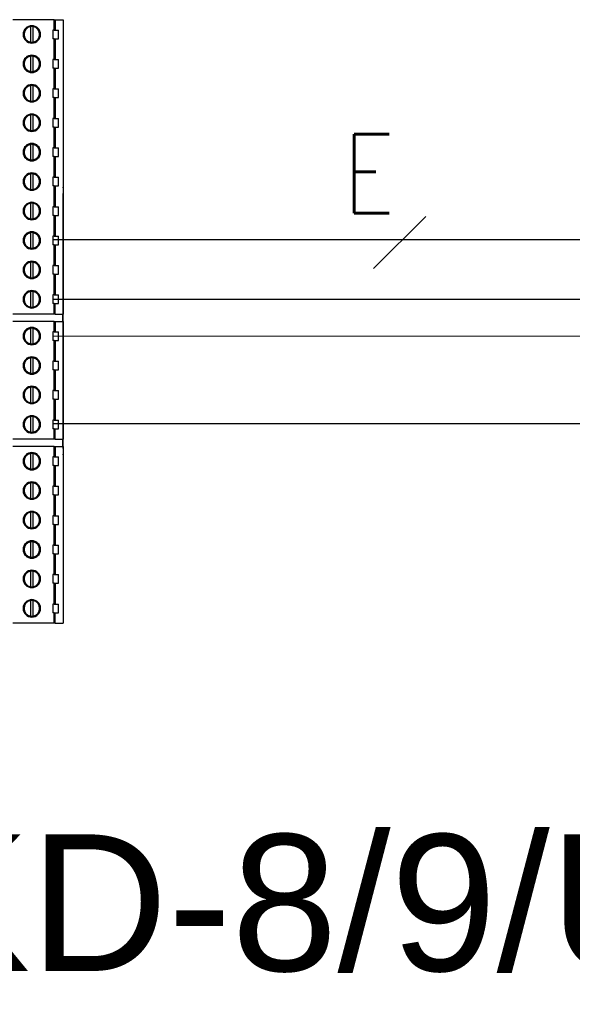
# Model space of a CAD drawing. Header units: millimetres. Extents: x -7023 to 53801, y 9849 to 33561.
# Tile 481 of 537: x 29479 to 29574, y 27262 to 27429. Entities that reach past the tile are written whole.
import ezdxf
from ezdxf.enums import TextEntityAlignment as Align

# ---------------------------------------------------------------- set-up
doc = ezdxf.new("R2010")
doc.units = ezdxf.units.MM
doc.layers.add('IE_SKD', color=6, linetype='Continuous')
doc.layers.add('IE_VSS', color=6, linetype='Continuous')
doc.styles.add('SIMPLEX', font='simplex.shx', dxfattribs={"width": 0.8, "height": 2})
doc.styles.get("Standard").update_dxf_attribs({"font": 'arial.ttf'})

# ---------------------------------------------------------------- blocks, each defined once
blk = doc.blocks.new('Modul kontroli HID X100')
at = {"layer": 'IE_SKD', "linetype": 'Continuous', "lineweight": 25}
for p, q in [((-23980, -33202.7), (-23987.15, -33202.7)), ((-23980, -33204.49), (-23980, -33202.7)), ((-23980, -33202.7), (-23979.82, -33202.7)), ((-23979.82, -33202.7), (-23979.82, -33204.49)), ((-23979.82, -33202.7), (-23978.47, -33202.7)), ((-23978.47, -33202.7), (-23978.47, -33253.5)), ((-23984.1, -33203.91), (-23984.1, -33206.57)), ((-23983.64, -33206.57), (-23983.64, -33203.91)), ((-23980, -33204.49), (-23980.27, -33204.49)), ((-23980.27, -33204.49), (-23980.27, -33205.99)), ((-23980, -33204.49), (-23979.82, -33204.49)), ((-23979.82, -33204.49), (-23979.27, -33204.49)), ((-23979.27, -33205.99), (-23979.27, -33204.49)), ((-23980, -33205.99), (-23980.27, -33205.99)), ((-23980, -33209.57), (-23980, -33205.99)), ((-23980, -33205.99), (-23979.82, -33205.99)), ((-23979.82, -33205.99), (-23979.82, -33209.57)), ((-23979.82, -33205.99), (-23979.27, -33205.99)), ((-23984.1, -33208.99), (-23984.1, -33211.65)), ((-23983.64, -33211.65), (-23983.64, -33208.99)), ((-23980, -33209.57), (-23980.27, -33209.57)), ((-23980.27, -33209.57), (-23980.27, -33211.07)), ((-23980, -33209.57), (-23979.82, -33209.57)), ((-23979.82, -33209.57), (-23979.27, -33209.57)), ((-23979.27, -33211.07), (-23979.27, -33209.57)), ((-23980, -33211.07), (-23980.27, -33211.07)), ((-23980, -33214.65), (-23980, -33211.07)), ((-23980, -33211.07), (-23979.82, -33211.07)), ((-23979.82, -33211.07), (-23979.82, -33214.65)), ((-23979.82, -33211.07), (-23979.27, -33211.07)), ((-23984.1, -33214.07), (-23984.1, -33216.73)), ((-23983.64, -33216.73), (-23983.64, -33214.07)), ((-23980, -33214.65), (-23980.27, -33214.65)), ((-23980.27, -33214.65), (-23980.27, -33216.15)), ((-23980, -33214.65), (-23979.82, -33214.65)), ((-23979.82, -33214.65), (-23979.27, -33214.65)), ((-23979.27, -33216.15), (-23979.27, -33214.65)), ((-23980, -33216.15), (-23980.27, -33216.15)), ((-23980, -33219.73), (-23980, -33216.15)), ((-23980, -33216.15), (-23979.82, -33216.15)), ((-23979.82, -33216.15), (-23979.82, -33219.73)), ((-23979.82, -33216.15), (-23979.27, -33216.15)), ((-23984.1, -33219.15), (-23984.1, -33221.81)), ((-23983.64, -33221.81), (-23983.64, -33219.15)), ((-23980, -33219.73), (-23980.27, -33219.73)), ((-23980.27, -33219.73), (-23980.27, -33221.23)), ((-23980, -33219.73), (-23979.82, -33219.73)), ((-23979.82, -33219.73), (-23979.27, -33219.73)), ((-23979.27, -33221.23), (-23979.27, -33219.73)), ((-23980, -33221.23), (-23980.27, -33221.23)), ((-23980, -33224.81), (-23980, -33221.23)), ((-23980, -33221.23), (-23979.82, -33221.23)), ((-23979.82, -33221.23), (-23979.82, -33224.81)), ((-23979.82, -33221.23), (-23979.27, -33221.23)), ((-23984.1, -33224.23), (-23984.1, -33226.89)), ((-23983.64, -33226.89), (-23983.64, -33224.23)), ((-23980, -33224.81), (-23980.27, -33224.81)), ((-23980.27, -33224.81), (-23980.27, -33226.31)), ((-23980, -33224.81), (-23979.82, -33224.81)), ((-23979.82, -33224.81), (-23979.27, -33224.81)), ((-23979.27, -33226.31), (-23979.27, -33224.81)), ((-23980, -33226.31), (-23980.27, -33226.31)), ((-23980, -33229.89), (-23980, -33226.31)), ((-23980, -33226.31), (-23979.82, -33226.31)), ((-23979.82, -33226.31), (-23979.82, -33229.89)), ((-23979.82, -33226.31), (-23979.27, -33226.31)), ((-23984.1, -33229.31), (-23984.1, -33231.97)), ((-23983.64, -33231.97), (-23983.64, -33229.31)), ((-23980, -33229.89), (-23980.27, -33229.89)), ((-23980.27, -33229.89), (-23980.27, -33231.39)), ((-23980, -33229.89), (-23979.82, -33229.89)), ((-23979.82, -33229.89), (-23979.27, -33229.89)), ((-23979.27, -33231.39), (-23979.27, -33229.89)), ((-23980, -33231.39), (-23980.27, -33231.39)), ((-23980, -33234.97), (-23980, -33231.39)), ((-23980, -33231.39), (-23979.82, -33231.39)), ((-23979.82, -33231.39), (-23979.82, -33234.97)), ((-23979.82, -33231.39), (-23979.27, -33231.39)), ((-23978.47, -33231.7), (-23978.47, -33232.7)), ((-23978.47, -33231.7), (-23978.47, -33231.7)), ((-23978.47, -33276.7), (-23978.47, -33232.7)), ((-23984.1, -33234.39), (-23984.1, -33237.05)), ((-23983.64, -33237.05), (-23983.64, -33234.39)), ((-23980, -33234.97), (-23980.27, -33234.97)), ((-23980.27, -33234.97), (-23980.27, -33236.47)), ((-23980, -33234.97), (-23979.82, -33234.97)), ((-23979.82, -33234.97), (-23979.27, -33234.97)), ((-23979.27, -33236.47), (-23979.27, -33234.97)), ((-23980, -33236.47), (-23980.27, -33236.47)), ((-23980, -33240.05), (-23980, -33236.47)), ((-23980, -33236.47), (-23979.82, -33236.47)), ((-23979.82, -33236.47), (-23979.82, -33240.05)), ((-23979.82, -33236.47), (-23979.27, -33236.47)), ((-23984.1, -33239.47), (-23984.1, -33242.13)), ((-23983.64, -33242.13), (-23983.64, -33239.47)), ((-23980, -33240.05), (-23980.27, -33240.05)), ((-23980.27, -33240.05), (-23980.27, -33241.55)), ((-23980, -33240.05), (-23979.82, -33240.05)), ((-23979.82, -33240.05), (-23979.27, -33240.05)), ((-23979.27, -33241.55), (-23979.27, -33240.05)), ((-23980, -33241.55), (-23980.27, -33241.55)), ((-23980, -33245.13), (-23980, -33241.55)), ((-23980, -33241.55), (-23979.82, -33241.55)), ((-23979.82, -33241.55), (-23979.82, -33245.13)), ((-23979.82, -33241.55), (-23979.27, -33241.55)), ((-23984.1, -33244.55), (-23984.1, -33247.21)), ((-23983.64, -33247.21), (-23983.64, -33244.55)), ((-23980, -33245.13), (-23980.27, -33245.13)), ((-23980.27, -33245.13), (-23980.27, -33246.63)), ((-23980, -33245.13), (-23979.82, -33245.13)), ((-23979.82, -33245.13), (-23979.27, -33245.13)), ((-23979.27, -33246.63), (-23979.27, -33245.13)), ((-23980, -33246.63), (-23980.27, -33246.63)), ((-23980, -33250.21), (-23980, -33246.63)), ((-23980, -33246.63), (-23979.82, -33246.63)), ((-23979.82, -33246.63), (-23979.82, -33250.21)), ((-23979.82, -33246.63), (-23979.27, -33246.63)), ((-23984.1, -33249.63), (-23984.1, -33252.29)), ((-23983.64, -33252.29), (-23983.64, -33249.63)), ((-23980, -33250.21), (-23980.27, -33250.21)), ((-23980.27, -33250.21), (-23980.27, -33251.71)), ((-23980, -33250.21), (-23979.82, -33250.21)), ((-23979.82, -33250.21), (-23979.27, -33250.21)), ((-23979.27, -33251.71), (-23979.27, -33250.21)), ((-23980, -33251.71), (-23980.27, -33251.71)), ((-23980, -33253.5), (-23980, -33251.71)), ((-23980, -33251.71), (-23979.82, -33251.71)), ((-23979.82, -33253.5), (-23979.82, -33251.71)), ((-23979.82, -33251.71), (-23979.27, -33251.71)), ((-23980, -33253.5), (-23987.15, -33253.5)), ((-23979.82, -33253.5), (-23980, -33253.5)), ((-23979.82, -33253.5), (-23978.47, -33253.5)), ((-23978.59, -33253.5), (-23978.59, -33254.77)), ((-23980, -33254.77), (-23987.15, -33254.77)), ((-23984.1, -33255.98), (-23984.1, -33258.64)), ((-23983.64, -33258.64), (-23983.64, -33255.98)), ((-23980, -33256.56), (-23980, -33254.77)), ((-23980, -33254.77), (-23979.82, -33254.77)), ((-23979.82, -33254.77), (-23979.82, -33256.56)), ((-23979.82, -33254.77), (-23978.47, -33254.77)), ((-23978.47, -33254.77), (-23978.47, -33275.09)), ((-23980, -33256.56), (-23980.27, -33256.56)), ((-23980.27, -33256.56), (-23980.27, -33258.06)), ((-23980, -33258.06), (-23980.27, -33258.06)), ((-23980, -33256.56), (-23979.82, -33256.56)), ((-23980, -33261.64), (-23980, -33258.06)), ((-23980, -33258.06), (-23979.82, -33258.06)), ((-23979.82, -33256.56), (-23979.27, -33256.56)), ((-23979.82, -33258.06), (-23979.82, -33261.64)), ((-23979.82, -33258.06), (-23979.27, -33258.06)), ((-23979.27, -33258.06), (-23979.27, -33256.56)), ((-23984.1, -33261.06), (-23984.1, -33263.72)), ((-23983.64, -33263.72), (-23983.64, -33261.06)), ((-23980, -33261.64), (-23980.27, -33261.64)), ((-23980.27, -33261.64), (-23980.27, -33263.14)), ((-23980, -33263.14), (-23980.27, -33263.14)), ((-23980, -33261.64), (-23979.82, -33261.64)), ((-23980, -33266.72), (-23980, -33263.14)), ((-23980, -33263.14), (-23979.82, -33263.14)), ((-23979.82, -33261.64), (-23979.27, -33261.64)), ((-23979.82, -33263.14), (-23979.82, -33266.72)), ((-23979.82, -33263.14), (-23979.27, -33263.14)), ((-23979.27, -33263.14), (-23979.27, -33261.64)), ((-23984.1, -33266.14), (-23984.1, -33268.8)), ((-23983.64, -33268.8), (-23983.64, -33266.14)), ((-23980, -33266.72), (-23980.27, -33266.72)), ((-23980.27, -33266.72), (-23980.27, -33268.22)), ((-23980, -33268.22), (-23980.27, -33268.22)), ((-23980, -33266.72), (-23979.82, -33266.72)), ((-23980, -33271.8), (-23980, -33268.22)), ((-23980, -33268.22), (-23979.82, -33268.22)), ((-23979.82, -33266.72), (-23979.27, -33266.72)), ((-23979.82, -33268.22), (-23979.82, -33271.8)), ((-23979.82, -33268.22), (-23979.27, -33268.22)), ((-23979.27, -33268.22), (-23979.27, -33266.72)), ((-23984.1, -33271.22), (-23984.1, -33273.88)), ((-23983.64, -33273.88), (-23983.64, -33271.22)), ((-23980, -33271.8), (-23980.27, -33271.8)), ((-23980.27, -33271.8), (-23980.27, -33273.3)), ((-23980, -33273.3), (-23980.27, -33273.3)), ((-23980, -33271.8), (-23979.82, -33271.8)), ((-23980, -33275.09), (-23980, -33273.3)), ((-23980, -33273.3), (-23979.82, -33273.3)), ((-23979.82, -33271.8), (-23979.27, -33271.8)), ((-23979.82, -33275.09), (-23979.82, -33273.3)), ((-23979.82, -33273.3), (-23979.27, -33273.3)), ((-23979.27, -33273.3), (-23979.27, -33271.8)), ((-23980, -33275.09), (-23987.15, -33275.09)), ((-23979.82, -33275.09), (-23980, -33275.09)), ((-23979.82, -33275.09), (-23978.47, -33275.09)), ((-23978.59, -33275.09), (-23978.59, -33276.36)), ((-23980, -33276.36), (-23987.15, -33276.36)), ((-23980, -33278.15), (-23980, -33276.36)), ((-23980, -33276.36), (-23979.82, -33276.36)), ((-23979.82, -33276.36), (-23979.82, -33278.15)), ((-23979.82, -33276.36), (-23978.47, -33276.36)), ((-23978.47, -33276.36), (-23978.47, -33306.84)), ((-23978.47, -33276.7), (-23978.47, -33277.7)), ((-23984.1, -33277.57), (-23984.1, -33280.23)), ((-23983.64, -33280.23), (-23983.64, -33277.57)), ((-23980, -33278.15), (-23980.27, -33278.15)), ((-23980.27, -33278.15), (-23980.27, -33279.65)), ((-23980, -33278.15), (-23979.82, -33278.15)), ((-23979.82, -33278.15), (-23979.27, -33278.15)), ((-23979.27, -33279.65), (-23979.27, -33278.15)), ((-23978.47, -33277.7), (-23978.47, -33277.7)), ((-23980, -33279.65), (-23980.27, -33279.65)), ((-23980, -33283.23), (-23980, -33279.65)), ((-23980, -33279.65), (-23979.82, -33279.65)), ((-23979.82, -33279.65), (-23979.82, -33283.23)), ((-23979.82, -33279.65), (-23979.27, -33279.65)), ((-23984.1, -33282.65), (-23984.1, -33285.31)), ((-23983.64, -33285.31), (-23983.64, -33282.65)), ((-23980, -33283.23), (-23980.27, -33283.23)), ((-23980.27, -33283.23), (-23980.27, -33284.73)), ((-23980, -33283.23), (-23979.82, -33283.23)), ((-23979.82, -33283.23), (-23979.27, -33283.23)), ((-23979.27, -33284.73), (-23979.27, -33283.23)), ((-23980, -33284.73), (-23980.27, -33284.73)), ((-23980, -33288.31), (-23980, -33284.73)), ((-23980, -33284.73), (-23979.82, -33284.73)), ((-23979.82, -33284.73), (-23979.82, -33288.31)), ((-23979.82, -33284.73), (-23979.27, -33284.73)), ((-23984.1, -33287.73), (-23984.1, -33290.39)), ((-23983.64, -33290.39), (-23983.64, -33287.73)), ((-23980, -33288.31), (-23980.27, -33288.31)), ((-23980.27, -33288.31), (-23980.27, -33289.81)), ((-23980, -33288.31), (-23979.82, -33288.31)), ((-23979.82, -33288.31), (-23979.27, -33288.31)), ((-23979.27, -33289.81), (-23979.27, -33288.31)), ((-23980, -33289.81), (-23980.27, -33289.81)), ((-23980, -33293.39), (-23980, -33289.81)), ((-23980, -33289.81), (-23979.82, -33289.81)), ((-23979.82, -33289.81), (-23979.82, -33293.39)), ((-23979.82, -33289.81), (-23979.27, -33289.81)), ((-23984.1, -33292.81), (-23984.1, -33295.47)), ((-23983.64, -33295.47), (-23983.64, -33292.81)), ((-23980, -33293.39), (-23980.27, -33293.39)), ((-23980.27, -33293.39), (-23980.27, -33294.89)), ((-23980, -33293.39), (-23979.82, -33293.39)), ((-23979.82, -33293.39), (-23979.27, -33293.39)), ((-23979.27, -33294.89), (-23979.27, -33293.39)), ((-23980, -33294.89), (-23980.27, -33294.89)), ((-23980, -33298.47), (-23980, -33294.89)), ((-23980, -33294.89), (-23979.82, -33294.89)), ((-23979.82, -33294.89), (-23979.82, -33298.47)), ((-23979.82, -33294.89), (-23979.27, -33294.89)), ((-23984.1, -33297.89), (-23984.1, -33300.55)), ((-23983.64, -33300.55), (-23983.64, -33297.89)), ((-23980, -33298.47), (-23980.27, -33298.47)), ((-23980.27, -33298.47), (-23980.27, -33299.97)), ((-23980, -33298.47), (-23979.82, -33298.47)), ((-23979.82, -33298.47), (-23979.27, -33298.47)), ((-23979.27, -33299.97), (-23979.27, -33298.47)), ((-23980, -33299.97), (-23980.27, -33299.97)), ((-23980, -33303.55), (-23980, -33299.97)), ((-23980, -33299.97), (-23979.82, -33299.97)), ((-23979.82, -33299.97), (-23979.82, -33303.55)), ((-23979.82, -33299.97), (-23979.27, -33299.97)), ((-23984.1, -33302.97), (-23984.1, -33305.63)), ((-23983.64, -33305.63), (-23983.64, -33302.97)), ((-23980, -33303.55), (-23980.27, -33303.55)), ((-23980.27, -33303.55), (-23980.27, -33305.05)), ((-23980, -33303.55), (-23979.82, -33303.55)), ((-23979.82, -33303.55), (-23979.27, -33303.55)), ((-23979.27, -33305.05), (-23979.27, -33303.55)), ((-23980, -33305.05), (-23980.27, -33305.05)), ((-23980, -33306.84), (-23980, -33305.05)), ((-23980, -33305.05), (-23979.82, -33305.05)), ((-23979.82, -33306.84), (-23979.82, -33305.05)), ((-23979.82, -33305.05), (-23979.27, -33305.05)), ((-23980, -33306.84), (-23987.15, -33306.84)), ((-23979.82, -33306.84), (-23980, -33306.84)), ((-23979.82, -33306.84), (-23978.47, -33306.84))]:
    blk.add_line(p, q, dxfattribs=at)
for centre, radius, start, end in [((-23983.87, -33205.24), 1.5, 90, 270), ((-23983.87, -33205.24), 1.5, 270, 90), ((-23983.87, -33205.24), 1.35, 99.7945, 260.2055), ((-23983.87, -33205.24), 1.35, 90, 99.7945), ((-23983.87, -33205.24), 1.35, 80.2055, 90), ((-23983.87, -33205.24), 1.35, 279.7945, 80.2055), ((-23983.87, -33205.24), 1.35, 260.2055, 270), ((-23983.87, -33205.24), 1.35, 270, 279.7945), ((-23983.87, -33210.32), 1.5, 90, 270), ((-23983.87, -33210.32), 1.5, 270, 90), ((-23983.87, -33210.32), 1.35, 99.7945, 260.2055), ((-23983.87, -33210.32), 1.35, 90, 99.7945), ((-23983.87, -33210.32), 1.35, 80.2055, 90), ((-23983.87, -33210.32), 1.35, 279.7945, 80.2055), ((-23983.87, -33210.32), 1.35, 260.2055, 270), ((-23983.87, -33210.32), 1.35, 270, 279.7945), ((-23983.87, -33215.4), 1.5, 90, 270), ((-23983.87, -33215.4), 1.5, 270, 90), ((-23983.87, -33215.4), 1.35, 99.7945, 260.2055), ((-23983.87, -33215.4), 1.35, 90, 99.7945), ((-23983.87, -33215.4), 1.35, 80.2055, 90), ((-23983.87, -33215.4), 1.35, 279.7945, 80.2055), ((-23983.87, -33215.4), 1.35, 260.2055, 270), ((-23983.87, -33215.4), 1.35, 270, 279.7945), ((-23983.87, -33220.48), 1.5, 90, 270), ((-23983.87, -33220.48), 1.5, 270, 90), ((-23983.87, -33220.48), 1.35, 99.7945, 260.2055), ((-23983.87, -33220.48), 1.35, 90, 99.7945), ((-23983.87, -33220.48), 1.35, 80.2055, 90), ((-23983.87, -33220.48), 1.35, 279.7945, 80.2055), ((-23983.87, -33220.48), 1.35, 260.2055, 270), ((-23983.87, -33220.48), 1.35, 270, 279.7945), ((-23983.87, -33225.56), 1.5, 90, 270), ((-23983.87, -33225.56), 1.5, 270, 90), ((-23983.87, -33225.56), 1.35, 99.7945, 260.2055), ((-23983.87, -33225.56), 1.35, 90, 99.7945), ((-23983.87, -33225.56), 1.35, 80.2055, 90), ((-23983.87, -33225.56), 1.35, 279.7945, 80.2055), ((-23983.87, -33225.56), 1.35, 260.2055, 270), ((-23983.87, -33225.56), 1.35, 270, 279.7945), ((-23983.87, -33230.64), 1.5, 90, 270), ((-23983.87, -33230.64), 1.5, 270, 90), ((-23983.87, -33230.64), 1.35, 99.7945, 260.2055), ((-23983.87, -33230.64), 1.35, 90, 99.7945), ((-23983.87, -33230.64), 1.35, 80.2055, 90), ((-23983.87, -33230.64), 1.35, 279.7945, 80.2055), ((-23983.87, -33230.64), 1.35, 260.2055, 270), ((-23983.87, -33230.64), 1.35, 270, 279.7945), ((-23983.87, -33235.72), 1.5, 90, 270), ((-23983.87, -33235.72), 1.5, 270, 90), ((-23983.87, -33235.72), 1.35, 99.7945, 260.2055), ((-23983.87, -33235.72), 1.35, 90, 99.7945), ((-23983.87, -33235.72), 1.35, 80.2055, 90), ((-23983.87, -33235.72), 1.35, 279.7945, 80.2055), ((-23983.87, -33235.72), 1.35, 260.2055, 270), ((-23983.87, -33235.72), 1.35, 270, 279.7945), ((-23983.87, -33240.8), 1.5, 90, 270), ((-23983.87, -33240.8), 1.35, 90, 99.7945), ((-23983.87, -33240.8), 1.5, 270, 90), ((-23983.87, -33240.8), 1.35, 80.2055, 90), ((-23983.87, -33240.8), 1.35, 99.7945, 260.2055), ((-23983.87, -33240.8), 1.35, 279.7945, 80.2055), ((-23983.87, -33240.8), 1.35, 260.2055, 270), ((-23983.87, -33240.8), 1.35, 270, 279.7945), ((-23983.87, -33245.88), 1.5, 90, 270), ((-23983.87, -33245.88), 1.35, 99.7945, 260.2055), ((-23983.87, -33245.88), 1.35, 90, 99.7945), ((-23983.87, -33245.88), 1.5, 270, 90), ((-23983.87, -33245.88), 1.35, 80.2055, 90), ((-23983.87, -33245.88), 1.35, 279.7945, 80.2055), ((-23983.87, -33245.88), 1.35, 260.2055, 270), ((-23983.87, -33245.88), 1.35, 270, 279.7945), ((-23983.87, -33250.96), 1.5, 90, 270), ((-23983.87, -33250.96), 1.35, 99.7945, 260.2055), ((-23983.87, -33250.96), 1.35, 90, 99.7945), ((-23983.87, -33250.96), 1.5, 270, 90), ((-23983.87, -33250.96), 1.35, 80.2055, 90), ((-23983.87, -33250.96), 1.35, 279.7945, 80.2055), ((-23983.87, -33250.96), 1.35, 260.2055, 270), ((-23983.87, -33250.96), 1.35, 270, 279.7945), ((-23983.87, -33257.31), 1.5, 90, 270), ((-23983.87, -33257.31), 1.35, 99.7945, 260.2055), ((-23983.87, -33257.31), 1.35, 90, 99.7945), ((-23983.87, -33257.31), 1.5, 270, 90), ((-23983.87, -33257.31), 1.35, 80.2055, 90), ((-23983.87, -33257.31), 1.35, 279.7945, 80.2055), ((-23983.87, -33257.31), 1.35, 260.2055, 270), ((-23983.87, -33257.31), 1.35, 270, 279.7945), ((-23983.87, -33262.39), 1.5, 90, 270), ((-23983.87, -33262.39), 1.35, 99.7945, 260.2055), ((-23983.87, -33262.39), 1.35, 90, 99.7945), ((-23983.87, -33262.39), 1.5, 270, 90), ((-23983.87, -33262.39), 1.35, 80.2055, 90), ((-23983.87, -33262.39), 1.35, 279.7945, 80.2055), ((-23983.87, -33262.39), 1.35, 260.2055, 270), ((-23983.87, -33262.39), 1.35, 270, 279.7945), ((-23983.87, -33267.47), 1.5, 90, 270), ((-23983.87, -33267.47), 1.35, 99.7945, 260.2055), ((-23983.87, -33267.47), 1.35, 90, 99.7945), ((-23983.87, -33267.47), 1.5, 270, 90), ((-23983.87, -33267.47), 1.35, 80.2055, 90), ((-23983.87, -33267.47), 1.35, 279.7945, 80.2055), ((-23983.87, -33267.47), 1.35, 260.2055, 270), ((-23983.87, -33267.47), 1.35, 270, 279.7945), ((-23983.87, -33272.55), 1.5, 90, 270), ((-23983.87, -33272.55), 1.35, 99.7945, 260.2055), ((-23983.87, -33272.55), 1.35, 90, 99.7945), ((-23983.87, -33272.55), 1.5, 270, 90), ((-23983.87, -33272.55), 1.35, 80.2055, 90), ((-23983.87, -33272.55), 1.35, 279.7945, 80.2055), ((-23983.87, -33272.55), 1.35, 260.2055, 270), ((-23983.87, -33272.55), 1.35, 270, 279.7945), ((-23983.87, -33278.9), 1.5, 90, 270), ((-23983.87, -33278.9), 1.35, 99.7945, 260.2055), ((-23983.87, -33278.9), 1.35, 90, 99.7945), ((-23983.87, -33278.9), 1.5, 270, 90), ((-23983.87, -33278.9), 1.35, 80.2055, 90), ((-23983.87, -33278.9), 1.35, 279.7945, 80.2055), ((-23983.87, -33278.9), 1.35, 260.2055, 270), ((-23983.87, -33278.9), 1.35, 270, 279.7945), ((-23983.87, -33283.98), 1.5, 90, 270), ((-23983.87, -33283.98), 1.35, 99.7945, 260.2055), ((-23983.87, -33283.98), 1.35, 90, 99.7945), ((-23983.87, -33283.98), 1.5, 270, 90), ((-23983.87, -33283.98), 1.35, 80.2055, 90), ((-23983.87, -33283.98), 1.35, 279.7945, 80.2055), ((-23983.87, -33283.98), 1.35, 260.2055, 270), ((-23983.87, -33283.98), 1.35, 270, 279.7945), ((-23983.87, -33289.06), 1.5, 90, 270), ((-23983.87, -33289.06), 1.35, 99.7945, 260.2055), ((-23983.87, -33289.06), 1.35, 90, 99.7945), ((-23983.87, -33289.06), 1.5, 270, 90), ((-23983.87, -33289.06), 1.35, 80.2055, 90), ((-23983.87, -33289.06), 1.35, 279.7945, 80.2055), ((-23983.87, -33289.06), 1.35, 260.2055, 270), ((-23983.87, -33289.06), 1.35, 270, 279.7945), ((-23983.87, -33294.14), 1.5, 90, 270), ((-23983.87, -33294.14), 1.35, 99.7945, 260.2055), ((-23983.87, -33294.14), 1.35, 90, 99.7945), ((-23983.87, -33294.14), 1.5, 270, 90), ((-23983.87, -33294.14), 1.35, 80.2055, 90), ((-23983.87, -33294.14), 1.35, 279.7945, 80.2055), ((-23983.87, -33294.14), 1.35, 260.2055, 270), ((-23983.87, -33294.14), 1.35, 270, 279.7945), ((-23983.87, -33299.22), 1.5, 90, 270), ((-23983.87, -33299.22), 1.35, 99.7945, 260.2055), ((-23983.87, -33299.22), 1.35, 90, 99.7945), ((-23983.87, -33299.22), 1.5, 270, 90), ((-23983.87, -33299.22), 1.35, 80.2055, 90), ((-23983.87, -33299.22), 1.35, 279.7945, 80.2055), ((-23983.87, -33299.22), 1.35, 260.2055, 270), ((-23983.87, -33299.22), 1.35, 270, 279.7945), ((-23983.87, -33304.3), 1.5, 90, 270), ((-23983.87, -33304.3), 1.35, 99.7945, 260.2055), ((-23983.87, -33304.3), 1.35, 90, 99.7945), ((-23983.87, -33304.3), 1.5, 270, 90), ((-23983.87, -33304.3), 1.35, 80.2055, 90), ((-23983.87, -33304.3), 1.35, 279.7945, 80.2055), ((-23983.87, -33304.3), 1.35, 260.2055, 270), ((-23983.87, -33304.3), 1.35, 270, 279.7945)]:
    blk.add_arc(centre, radius, start, end, dxfattribs=at)
for centre, start_param, end_param in [((-23979.53, -33231.7), 0, 0.110481), ((-23979.53, -33277.7), 6.172704, 6.283185)]:
    blk.add_ellipse(centre, major_axis=(1.07, 0), ratio=0.998074, start_param=start_param, end_param=end_param, dxfattribs=at)

msp = doc.modelspace()

# ---------------------------------------------------------------- linework, layer by layer
at = {"layer": 'IE_SKD', "color": 1}
msp.add_line((29485.02, 27391.93, 1462.09), (29699.02, 27391.93, 1462.09), dxfattribs=at)
at = {"layer": 'IE_SKD', "color": 4}
for p, q in [((29484.98, 27381.73, 904.41), (29791.51, 27381.73, 904.41)), ((29875.61, 27375.14, 346.72), (29485.09, 27375.46, 904.06))]:
    msp.add_line(p, q, dxfattribs=at)
at = {"layer": 'IE_SKD', "color": 92}
msp.add_line((29484.98, 27360.57, 1545.47), (30119.39, 27360.57, 1545.47), dxfattribs=at)
at = {"layer": 'IE_VSS', "color": 1, "elevation": 1202.97}
msp.add_lwpolyline([(29539.63, 27386.94), (29548.54, 27395.85)], dxfattribs=at)

# ---------------------------------------------------------------- block references
at = {"layer": 'IE_SKD', "ltscale": 200, "transparency": 33554687, "xscale": 0.9870040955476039, "yscale": 0.9870040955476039, "zscale": 0.9870040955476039}
msp.add_blockref('Modul kontroli HID X100', (53153.63, 60200.55, 346.72), dxfattribs=at)

# ---------------------------------------------------------------- texts
at = {"layer": 'IE_SKD', "linetype": 'Continuous'}
msp.add_text('SKD-8/9/U', height=23.27, dxfattribs=at).set_placement((29437.79, 27290.57, 1545.47), align=Align.TOP_LEFT)
at = {"layer": 'IE_VSS', "color": 1, "style": 'SIMPLEX', "width": 0.8}
msp.add_text('E', height=13.43, dxfattribs=at).set_placement((29543.27, 27396.41, 1202.97), align=Align.RIGHT)

doc.saveas('drawing.dxf')
